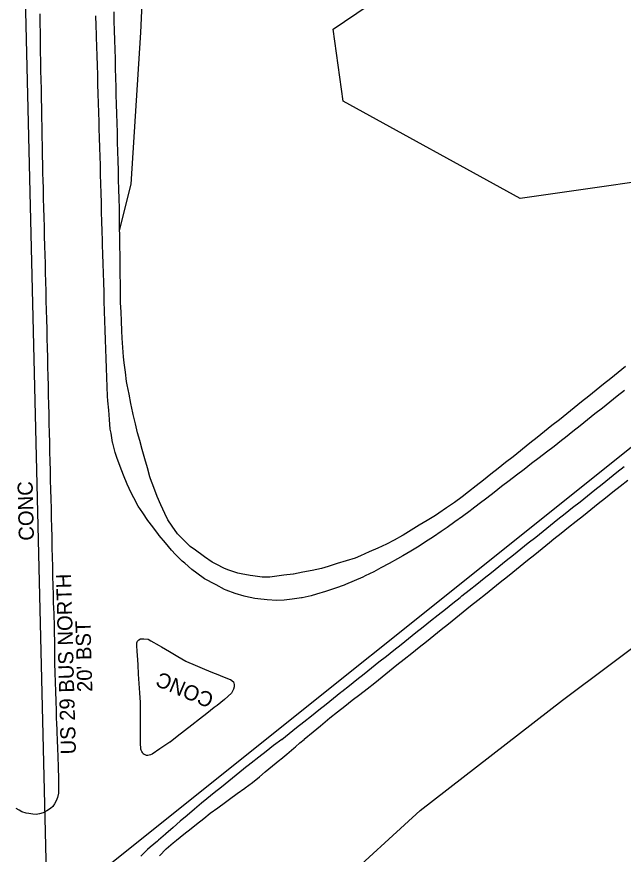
# Model space of a CAD drawing. Extents: x 1806071 to 1809844, y 912722 to 917035.
# Drawn here: x 1807809 to 1807969.6, y 914963.4 to 915185.1 of the extents above; entities that cross this region are included whole.
import ezdxf

# ---------------------------------------------------------------- set-up
doc = ezdxf.new("R2010")
doc.units = 0
for name, color, linetype in [('Exist Horizontal Alignment', 7, 'Continuous'), ('Exist Railroads Standard Gauge', 7, 'Continuous'), ('Exist Right of Way Line', 7, 'Continuous'), ('Exist Roads EOP', 7, 'Continuous'), ('Exist Roads EOP Text', 7, 'Continuous'), ('Exist Roads EOT', 7, 'Continuous'), ('Exist Roads Soil', 7, 'Continuous'), ('Exist Vegetation Woods Line', 7, 'Continuous')]:
    doc.layers.add(name, color=color, linetype=linetype)

msp = doc.modelspace()

# ---------------------------------------------------------------- linework, layer by layer
at = {"layer": 'Exist Horizontal Alignment'}
for p, q in [((1808496.99, 915491.27), (1807817.19, 914947.49)), ((1807829.7, 914431.48), (1807805.85, 915414.67))]:
    msp.add_line(p, q, dxfattribs=at)
at = {"layer": 'Exist Railroads Standard Gauge'}
msp.add_arc((1805206.16, 917989.46), 3323.5, 298.4006, 325.82407, dxfattribs=at)
at = {"layer": 'Exist Right of Way Line'}
msp.add_arc((1805206.16, 917989.46), 3373.5, 298.4006, 326.99746, dxfattribs=at)
at = {"layer": 'Exist Roads EOP'}
for points in [[(1807815.09, 915185.88), (1807815.13, 915183.38), (1807815.18, 915180.88), (1807815.22, 915178.38), (1807815.26, 915175.88), (1807815.3, 915173.38), (1807815.35, 915170.88), (1807815.39, 915168.44), (1807815.44, 915165.94), (1807815.49, 915163.44), (1807815.54, 915160.94), (1807815.59, 915158.44), (1807815.63, 915155.94), (1807815.68, 915153.44), (1807815.73, 915150.94), (1807815.78, 915148.44), (1807815.83, 915145.95), (1807815.88, 915143.45), (1807815.91, 915142), (1807815.98, 915139.5), (1807816.05, 915137), (1807816.11, 915134.5), (1807816.18, 915132), (1807816.25, 915129.5), (1807816.32, 915127), (1807816.39, 915124.51), (1807816.45, 915122.01), (1807816.51, 915119.92), (1807816.57, 915117.43), (1807816.63, 915114.93), (1807816.69, 915112.43), (1807816.75, 915109.93), (1807816.81, 915107.43), (1807816.87, 915104.93), (1807816.94, 915102.43), (1807817, 915099.93), (1807817.06, 915097.43), (1807817.12, 915094.93), (1807817.18, 915092.43), (1807817.24, 915089.93), (1807817.3, 915087.43), (1807817.36, 915084.94), (1807817.42, 915082.44), (1807817.48, 915079.94), (1807817.54, 915077.44), (1807817.6, 915074.94), (1807817.66, 915072.44), (1807817.72, 915069.94), (1807817.79, 915067.44), (1807817.85, 915064.94), (1807817.91, 915062.44), (1807817.97, 915059.94), (1807818.03, 915057.44), (1807818.09, 915054.94), (1807818.15, 915052.44), (1807818.21, 915049.95), (1807818.27, 915047.45), (1807818.28, 915047.05), (1807818.34, 915044.55), (1807818.4, 915042.05), (1807818.46, 915039.55), (1807818.52, 915037.05), (1807818.58, 915034.55), (1807818.64, 915032.05), (1807818.7, 915029.55), (1807818.71, 915029.1), (1807818.8, 915026.6), (1807818.89, 915024.1), (1807818.96, 915022.14), (1807818.98, 915019.64), (1807819, 915017.14), (1807819.01, 915014.64), (1807819.02, 915013.94), (1807819.1, 915011.44), (1807819.18, 915008.94), (1807819.26, 915006.44), (1807819.34, 915003.94), (1807819.42, 915001.45), (1807819.5, 914998.95), (1807819.52, 914998.41), (1807819.63, 914995.91), (1807819.74, 914993.42), (1807819.81, 914991.6)], [(1807970.27, 915092.51), (1807968.32, 915090.95), (1807966.37, 915089.38), (1807964.42, 915087.82), (1807962.47, 915086.26), (1807960.52, 915084.69), (1807958.57, 915083.13), (1807956.62, 915081.57), (1807954.67, 915080), (1807952.72, 915078.44), (1807950.77, 915076.88), (1807948.81, 915075.31), (1807946.86, 915073.75), (1807944.91, 915072.19), (1807942.96, 915070.62), (1807942.42, 915070.19), (1807940.46, 915068.64), (1807938.5, 915067.09), (1807936.53, 915065.54), (1807934.57, 915063.99), (1807932.61, 915062.44), (1807930.65, 915060.89), (1807928.69, 915059.34), (1807926.96, 915057.98), (1807924.91, 915056.55), (1807922.85, 915055.13), (1807920.8, 915053.71), (1807919.89, 915053.08), (1807917.75, 915051.78), (1807915.61, 915050.48), (1807913.47, 915049.19), (1807911.34, 915047.89), (1807911.14, 915047.78), (1807908.96, 915046.57), (1807906.94, 915045.45), (1807904.65, 915044.44), (1807902.36, 915043.43), (1807900.07, 915042.42), (1807898.68, 915041.81), (1807896.29, 915041.06), (1807893.9, 915040.32), (1807891.52, 915039.57), (1807889.71, 915039.01), (1807887.26, 915038.54), (1807884.81, 915038.06), (1807882.35, 915037.58), (1807882.24, 915037.56), (1807879.76, 915037.24), (1807877.28, 915036.92), (1807876.07, 915036.76), (1807874.04, 915036.72), (1807871.56, 915037.06), (1807870.87, 915037.16), (1807868.42, 915037.66), (1807867.57, 915037.84), (1807865.2, 915038.63), (1807864.01, 915039.02), (1807861.79, 915040.17), (1807860.79, 915040.68), (1807858.73, 915042.1), (1807858.35, 915042.36), (1807856.35, 915043.86), (1807854.97, 915044.9), (1807853.2, 915046.66), (1807851.63, 915048.21), (1807850.19, 915050.26), (1807849.02, 915051.93), (1807848.2, 915053.6), (1807847.2, 915055.89), (1807846.23, 915058.14), (1807845.35, 915060.48), (1807844.47, 915062.82), (1807844.3, 915063.29), (1807843.62, 915065.69), (1807842.95, 915068.1), (1807842.27, 915070.51), (1807841.6, 915072.91), (1807841.04, 915074.92), (1807840.45, 915077.35), (1807839.86, 915079.78), (1807839.73, 915080.29), (1807839.25, 915082.74), (1807838.76, 915085.2), (1807838.28, 915087.65), (1807838.09, 915088.57), (1807837.78, 915091.05), (1807837.46, 915093.53), (1807837.26, 915095.07), (1807837.12, 915097.57), (1807836.97, 915100.06), (1807836.86, 915102.01), (1807836.75, 915104.5), (1807836.64, 915107), (1807836.53, 915109.38), (1807836.5, 915111.88), (1807836.47, 915114.38), (1807836.43, 915116.88), (1807836.4, 915119.38), (1807836.37, 915121.88), (1807836.33, 915124.38), (1807836.3, 915126.88), (1807836.27, 915129.38), (1807836.23, 915131.87), (1807836.2, 915134.46), (1807836.13, 915136.96), (1807836.06, 915139.46), (1807836, 915141.96), (1807835.93, 915144.46), (1807835.86, 915146.96), (1807835.79, 915149.46), (1807835.73, 915151.95), (1807835.66, 915154.45), (1807835.59, 915156.95), (1807835.52, 915159.45), (1807835.46, 915161.95), (1807835.39, 915164.45), (1807835.33, 915166.46), (1807835.27, 915168.96), (1807835.2, 915171.46), (1807835.13, 915173.95), (1807835.06, 915176.45), (1807834.99, 915178.95), (1807834.92, 915181.45), (1807834.86, 915183.95), (1807834.79, 915186.45)], [(1807885.13, 914993.82), (1807887.5, 914995.79), (1807889.42, 914997.39), (1807891.34, 914999), (1807891.97, 914999.52), (1807893.94, 915001.06), (1807895.91, 915002.6), (1807897.88, 915004.14), (1807899.85, 915005.67), (1807901.83, 915007.21), (1807903.86, 915008.8), (1807905.81, 915010.36), (1807907.76, 915011.92), (1807909.71, 915013.49), (1807911.66, 915015.05), (1807913.61, 915016.61), (1807915.56, 915018.18), (1807917.51, 915019.74), (1807919.46, 915021.3), (1807921.41, 915022.87), (1807923.36, 915024.43), (1807925.31, 915025.99), (1807927.26, 915027.56), (1807929.22, 915029.12), (1807931.17, 915030.68), (1807933.12, 915032.25), (1807935.07, 915033.81), (1807937.02, 915035.38), (1807938.97, 915036.94), (1807940.39, 915038.07), (1807942.33, 915039.65), (1807944.28, 915041.22), (1807946.22, 915042.79), (1807948.17, 915044.36), (1807950.11, 915045.93), (1807951.27, 915046.86), (1807953.23, 915048.42), (1807955.18, 915049.98), (1807957.14, 915051.54), (1807959.09, 915053.09), (1807961.05, 915054.65), (1807963, 915056.21), (1807964.96, 915057.77), (1807966.91, 915059.33), (1807968.87, 915060.88), (1807970.82, 915062.44)], [(1807841.78, 914992.94), (1807841.78, 914995.27), (1807841.78, 914997.77), (1807841.78, 915000.27), (1807841.78, 915002.77), (1807841.78, 915003.59), (1807841.62, 915006.08), (1807841.46, 915008.58), (1807841.3, 915011.07), (1807841.14, 915013.57), (1807840.98, 915016.06), (1807840.92, 915017.03), (1807840.78, 915018.67), (1807840.81, 915019.36), (1807841.03, 915019.79), (1807841.39, 915020.12), (1807841.83, 915020.41), (1807842.7, 915020.45), (1807843.79, 915020.3), (1807844.55, 915019.9), (1807846.7, 915018.63), (1807847.31, 915018.27), (1807849.47, 915017.02), (1807851.64, 915015.77), (1807853.8, 915014.52), (1807853.98, 915014.42), (1807856.28, 915013.44), (1807858.08, 915012.68), (1807860.39, 915011.72), (1807862.7, 915010.77), (1807862.91, 915010.68), (1807865.24, 915009.77), (1807865.59, 915009.63), (1807866.39, 915009.01), (1807866.64, 915008.33), (1807866.64, 915007.7), (1807866.41, 915007.06), (1807865.85, 915006.06), (1807864.04, 915004.34), (1807862.08, 915002.8), (1807861.33, 915002.2), (1807859.36, 915000.67), (1807857.38, 914999.13), (1807855.41, 914997.6), (1807853.44, 914996.06), (1807851.46, 914994.53), (1807849.61, 914993.09)], [(1807846.82, 914962.98), (1807848.55, 914964.78), (1807850.45, 914966.4), (1807851.29, 914967.11), (1807853.25, 914968.66), (1807855.22, 914970.21), (1807856.62, 914971.32), (1807858.57, 914972.88), (1807860.24, 914974.22), (1807862.25, 914975.71), (1807864.26, 914977.19), (1807865.35, 914978), (1807867.39, 914979.46), (1807869.42, 914980.91), (1807869.51, 914980.98), (1807871.44, 914982.37), (1807873.27, 914983.91), (1807874.77, 914985.19), (1807876.75, 914986.79), (1807878.7, 914988.35), (1807878.97, 914988.57), (1807880.52, 914989.88), (1807882.43, 914991.48), (1807882.8, 914991.79), (1807884.01, 914992.86), (1807885.1, 914993.8)], [(1807819.81, 914991.58), (1807819.9, 914989.1), (1807819.99, 914986.61), (1807820, 914986.13), (1807820.04, 914983.63), (1807820.08, 914981.13), (1807820.08, 914980.75), (1807820.03, 914979.52), (1807819.82, 914978.42), (1807819.48, 914977.48), (1807819.01, 914976.73), (1807818.54, 914976.05), (1807817.92, 914975.49), (1807816.99, 914974.86), (1807815.99, 914974.38), (1807815.05, 914974.05), (1807814.16, 914973.92), (1807813.3, 914973.96), (1807812.23, 914974.13), (1807811.5, 914974.29), (1807810.37, 914974.65), (1807809.65, 914975.02), (1807808.89, 914975.47)], [(1807849.59, 914993.07), (1807846.94, 914991.3), (1807844.87, 914989.88), (1807844.4, 914989.67), (1807844.09, 914989.58), (1807843.69, 914989.55), (1807843.41, 914989.56), (1807843.01, 914989.68), (1807842.78, 914989.8), (1807842.54, 914989.99), (1807842.31, 914990.3), (1807842.12, 914990.6), (1807841.97, 914990.94), (1807841.91, 914991.22), (1807841.84, 914991.65), (1807841.79, 914992.46), (1807841.78, 914992.93)]]:
    msp.add_lwpolyline(points, dxfattribs=at)
at = {"layer": 'Exist Roads EOT'}
for points in [[(1807969.98, 915086.19), (1807968.02, 915084.63), (1807966.07, 915083.08), (1807964.11, 915081.52), (1807962.15, 915079.96), (1807960.2, 915078.4), (1807958.24, 915076.85), (1807956.29, 915075.29), (1807954.33, 915073.73), (1807953.3, 915072.91), (1807951.32, 915071.38), (1807949.33, 915069.86), (1807947.35, 915068.34), (1807945.37, 915066.81), (1807943.39, 915065.29), (1807941.4, 915063.77), (1807939.42, 915062.24), (1807937.44, 915060.72), (1807935.46, 915059.19), (1807933.48, 915057.67), (1807931.49, 915056.15), (1807929.51, 915054.62), (1807929.08, 915054.3), (1807927.05, 915052.84), (1807925.02, 915051.38), (1807922.99, 915049.93), (1807921.45, 915048.83), (1807919.37, 915047.44), (1807917.29, 915046.06), (1807915.58, 915044.92), (1807913.42, 915043.66), (1807911.26, 915042.4), (1807909.84, 915041.56), (1807907.64, 915040.37), (1807905.44, 915039.18), (1807903.55, 915038.16), (1807901.3, 915037.08), (1807900.67, 915036.78), (1807898.38, 915035.79), (1807896.08, 915034.8), (1807895.76, 915034.66), (1807893.4, 915033.83), (1807891.04, 915033.01), (1807890.81, 915032.93), (1807888.42, 915032.2), (1807887.03, 915031.77), (1807884.58, 915031.27), (1807884.44, 915031.24), (1807881.96, 915030.94), (1807879.84, 915030.68), (1807877.91, 915030.59), (1807875.38, 915030.75), (1807872.9, 915031.04), (1807872.09, 915031.13), (1807869.63, 915031.6), (1807869.23, 915031.67), (1807866.82, 915032.42), (1807864.49, 915033.33), (1807864, 915033.52), (1807861.8, 915034.7), (1807861.27, 915034.99), (1807859.06, 915036.15), (1807858.77, 915036.3), (1807856.74, 915037.76), (1807855.35, 915038.75), (1807853.49, 915040.41), (1807852.84, 915040.99), (1807851.09, 915042.78), (1807849.98, 915043.91), (1807848.38, 915045.83), (1807846.77, 915047.75), (1807846.52, 915048.05), (1807845.02, 915050.05), (1807843.77, 915051.71), (1807842.37, 915053.78), (1807841.2, 915055.53), (1807840.03, 915057.74), (1807839.31, 915059.11), (1807838.29, 915061.39), (1807837.26, 915063.71), (1807836.4, 915066.06), (1807835.54, 915068.41), (1807835.04, 915069.76), (1807834.46, 915072.2), (1807834.41, 915072.42), (1807833.99, 915074.88), (1807833.8, 915075.97), (1807833.59, 915078.46), (1807833.37, 915080.95), (1807833.15, 915083.44), (1807833.04, 915084.68), (1807832.98, 915087.18), (1807832.91, 915089.6), (1807832.82, 915092.1), (1807832.73, 915094.6), (1807832.64, 915097.1), (1807832.55, 915099.6), (1807832.46, 915102.1), (1807832.38, 915104.6), (1807832.29, 915107.09), (1807832.28, 915107.24), (1807832.2, 915109.74), (1807832.13, 915112.24), (1807832.05, 915114.74), (1807831.97, 915117.24), (1807831.89, 915119.74), (1807831.82, 915122.24), (1807831.74, 915124.74), (1807831.7, 915125.89), (1807831.64, 915128.39), (1807831.57, 915130.89), (1807831.5, 915133.39), (1807831.43, 915135.89), (1807831.36, 915138.39), (1807831.3, 915140.89), (1807831.23, 915143.39), (1807831.16, 915145.89), (1807831.1, 915148.04), (1807831.03, 915150.54), (1807830.95, 915153.04), (1807830.87, 915155.54), (1807830.82, 915157.26), (1807830.75, 915159.76), (1807830.67, 915162.26), (1807830.6, 915164.75), (1807830.53, 915167.25), (1807830.45, 915169.75), (1807830.38, 915172.25), (1807830.31, 915174.75), (1807830.23, 915177.25), (1807830.16, 915179.75), (1807830.14, 915180.33), (1807830.05, 915182.83), (1807829.97, 915185.33)], [(1807879.23, 914993.78), (1807881.18, 914995.34), (1807883.14, 914996.9), (1807885.09, 914998.46), (1807887.04, 915000.03), (1807888.99, 915001.59), (1807890.95, 915003.15), (1807892.9, 915004.71), (1807894.85, 915006.27), (1807895.15, 915006.51), (1807897.11, 915008.07), (1807899.07, 915009.62), (1807901.03, 915011.18), (1807902.98, 915012.73), (1807904.94, 915014.29), (1807906.9, 915015.85), (1807908.85, 915017.4), (1807910.81, 915018.96), (1807912.77, 915020.51), (1807914.73, 915022.07), (1807916.68, 915023.62), (1807918.64, 915025.18), (1807920.6, 915026.73), (1807922.55, 915028.29), (1807924.51, 915029.84), (1807926.47, 915031.4), (1807926.92, 915031.76), (1807928.87, 915033.32), (1807930.83, 915034.88), (1807932.78, 915036.44), (1807934.73, 915038), (1807936.69, 915039.56), (1807938.64, 915041.12), (1807940.59, 915042.68), (1807942.55, 915044.24), (1807944.5, 915045.8), (1807946.45, 915047.36), (1807948.41, 915048.92), (1807950.36, 915050.48), (1807952.33, 915052.06), (1807954.29, 915053.62), (1807956.24, 915055.17), (1807958.2, 915056.73), (1807960.15, 915058.29), (1807962.11, 915059.85), (1807964.07, 915061.41), (1807966.02, 915062.96), (1807967.98, 915064.52), (1807969.93, 915066.08)], [(1807879.23, 914993.78), (1807877.01, 914992.18), (1807875.05, 914990.63), (1807873.09, 914989.08), (1807871.13, 914987.53), (1807869.17, 914985.98), (1807869.05, 914985.88), (1807867.1, 914984.31), (1807865.15, 914982.75), (1807863.2, 914981.18), (1807861.26, 914979.62), (1807859.33, 914978.04), (1807857.96, 914976.91), (1807856.06, 914975.29), (1807854.15, 914973.67), (1807852.32, 914972.1), (1807850.42, 914970.47), (1807848.53, 914968.83), (1807848.42, 914968.73), (1807846.53, 914967.09), (1807846.27, 914966.87), (1807844.37, 914965.24), (1807843.62, 914964.6), (1807841.84, 914962.85)]]:
    msp.add_lwpolyline(points, dxfattribs=at)
at = {"layer": 'Exist Roads Soil'}
msp.add_lwpolyline([(1807826.25, 915502.7), (1807831.18, 915455.74), (1807836.11, 915416.15), (1807839.81, 915366.42), (1807841.88, 915322.57), (1807844.07, 915271.76), (1807843.96, 915229.5), (1807841.79, 915180.93), (1807839.2, 915140.81), (1807836.18, 915128.54)], dxfattribs=at)
at = {"layer": 'Exist Vegetation Woods Line'}
for points in [[(1808500.82, 915704.61), (1808491.21, 915625.56), (1808495.36, 915566.18), (1808486.21, 915543.62), (1808230.53, 915336.55), (1808200.13, 915312.12), (1808141.53, 915267.56), (1808103.92, 915240.43), (1808069.03, 915211.34), (1808049.63, 915201.52), (1807994.2, 915144.45), (1807942.37, 915137.01), (1807895.45, 915162.79), (1807892.83, 915181.85), (1807930.19, 915207.19), (1807959.19, 915218.2), (1807984.75, 915260.79), (1807978.92, 915284.25), (1807953.04, 915291.1), (1807936.72, 915324.51), (1807911.11, 915525.74), (1807909.65, 915561.81), (1807936.43, 915572.07)], [(1808182.81, 915194.98), (1808194.59, 915182.96), (1808123.23, 915089.31), (1808048.18, 915019.02), (1807959.95, 914913.66), (1807901.26, 914850.85), (1807887.11, 914855.83), (1807879.29, 914881.53), (1807880.44, 914923.49), (1807894.04, 914955.02), (1807915.84, 914974.97), (1807953.6, 915004.2), (1807991.45, 915032.47), (1808031.33, 915065.58), (1808068.31, 915096.93), (1808108.92, 915131.55), (1808145.7, 915163.42), (1808182.81, 915194.98)]]:
    msp.add_lwpolyline(points, dxfattribs=at)

# ---------------------------------------------------------------- texts
at = {"layer": 'Exist Roads EOP Text'}
for s, rotation, p in [('CONC', 91.3641, (1807813.58, 915046.45)), ('US 29 BUS NORTH', 91.5687, (1807824.7, 914989.87)), ("20' BST", 91.5687, (1807829.05, 915006.4)), ('CONC', 156.9711, (1807861.54, 915005.64))]:
    msp.add_text(s, height=4, rotation=rotation, dxfattribs=at).set_placement(p)

doc.saveas('drawing.dxf')
